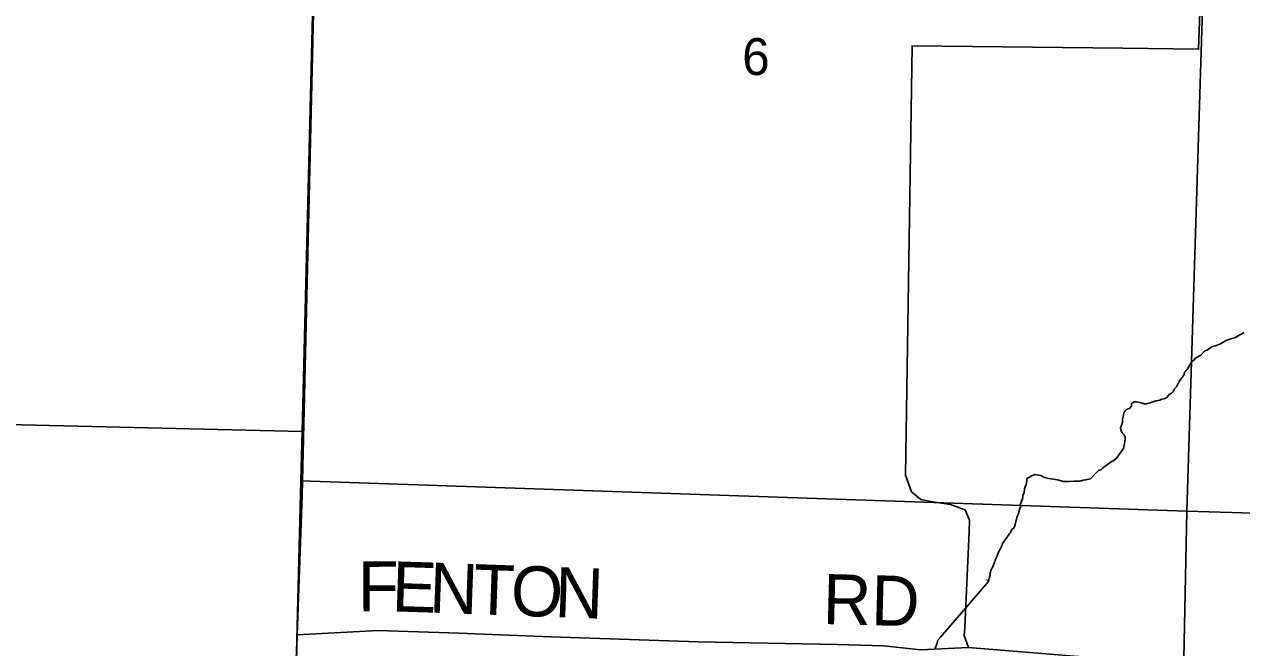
# Model space of a CAD drawing. Extents: x 1310247 to 1552180, y 377264 to 706493.
# Drawn here: x 1344078 to 1351371, y 507902 to 511635 of the extents above; entities that cross this region are included whole.
import ezdxf

# ---------------------------------------------------------------- set-up
doc = ezdxf.new("R2010")
doc.units = 0
for name, color, linetype in [('GM_X_Minor_River', 7, 'Continuous'), ('GM_X_Section', 7, 'Continuous'), ('GM_X_Section_Text', 7, 'Continuous'), ('GM_X_Township', 7, 'Continuous'), ('GM_X_Township_Road', 7, 'Continuous'), ('GM_X_Township_Road_Text', 7, 'Continuous'), ('GM_X_Township_ROW', 7, 'Continuous')]:
    doc.layers.add(name, color=color, linetype=linetype)

msp = doc.modelspace()

# ---------------------------------------------------------------- linework, layer by layer
at = {"layer": 'GM_X_Minor_River'}
for points in [[(1351386.1, 509789.5), (1351359.7, 509776.1), (1351331.1, 509756.8), (1351313, 509753.2), (1351288.7, 509745.8), (1351274.5, 509740.1), (1351243.9, 509720.8), (1351223.7, 509713.3), (1351193.3, 509704), (1351170.9, 509688.5)], [(1351170.9, 509688.5), (1351148.5, 509677), (1351125.9, 509653.5), (1351097.4, 509638.2), (1351085.1, 509624.4), (1351070.7, 509612.8), (1351062.3, 509596.9), (1351045.6, 509567.2), (1351029.2, 509551.6), (1351026.8, 509537.6), (1351018.5, 509525.8), (1351006.1, 509510), (1350997.7, 509496.2), (1350980.9, 509464.5), (1350966.6, 509450.8), (1350962.3, 509438.9), (1350949.9, 509425.2), (1350937.7, 509417.5), (1350925.3, 509401.7), (1350913, 509394), (1350892.9, 509390.5), (1350880.7, 509384.8), (1350868.6, 509381.1), (1350856.5, 509379.3), (1350838.3, 509373.8), (1350822.1, 509368.2), (1350805.9, 509364.5), (1350793.8, 509360.8), (1350781.8, 509363.1), (1350769.8, 509367.4), (1350753.9, 509371.8), (1350739.9, 509374.2), (1350725.8, 509374.5), (1350711.5, 509362.9), (1350711.2, 509348.8), (1350698.8, 509335.1), (1350682.6, 509329.5), (1350672.3, 509317.7), (1350666, 509305.8), (1350661.5, 509285.9), (1350657.1, 509267.9), (1350656.7, 509251.9), (1350652.4, 509238), (1350645.9, 509218.1), (1350647.6, 509206), (1350653.3, 509189.8), (1350667, 509177.4), (1350672.7, 509163.2), (1350672.4, 509151.2), (1350669.8, 509125.2), (1350665.4, 509107.3), (1350663.1, 509095.3), (1350650.7, 509079.5), (1350621.6, 509036.1), (1350605.2, 509022.5), (1350588.9, 509014.9), (1350566.5, 508999.4), (1350539.9, 508978), (1350527.6, 508966.2), (1350513.4, 508962.6), (1350488.8, 508939.1), (1350466.1, 508913.6), (1350435.8, 508906.3), (1350421.7, 508904.7), (1350403.5, 508899.1), (1350379.4, 508899.7), (1350365.3, 508898), (1350339.2, 508896.7), (1350301, 508897.6), (1350289.1, 508899.9), (1350267.1, 508906.5), (1350243.1, 508911.1), (1350215.1, 508915.8), (1350197.1, 508918.2), (1350185.1, 508922.5), (1350167.3, 508933), (1350153.3, 508935.4), (1350133.3, 508937.9), (1350113, 508930.3), (1350100.8, 508922.6), (1350086.6, 508917), (1350082, 508891), (1350079.7, 508879), (1350073.4, 508865.1), (1350071.1, 508853.1), (1350068.6, 508831.1), (1350060.1, 508813.3), (1350059.8, 508799.3), (1350051.3, 508779.4), (1350046.8, 508761.5), (1350046.5, 508745.5), (1350040.1, 508729.6), (1350031.4, 508699.7), (1350025, 508683.8), (1350022.7, 508671.8), (1350018.3, 508657.9), (1350013.9, 508640), (1350007.5, 508622), (1349993, 508606.4), (1349988.7, 508594.4), (1349978.4, 508580.6)], [(1349978.4, 508580.6), (1349953.5, 508547.2), (1349939, 508525.5), (1349934.6, 508511.5), (1349922, 508487.8), (1349913.7, 508473.9), (1349907.1, 508452), (1349894.4, 508424.3), (1349879.5, 508386.5), (1349871.1, 508370.7), (1349864.6, 508348.8), (1349864.3, 508336.8), (1349860, 508324.8), (1349855.3, 508296.9), (1349841.6, 508309.2)], [(1349855.3, 508296.9), (1349567.3, 507963.5), (1349550.7, 507945.9), (1349546.2, 507930), (1349541.7, 507912.1), (1349535.3, 507898.3)]]:
    msp.add_lwpolyline(points, dxfattribs=at)
at = {"layer": 'GM_X_Section'}
for points in [[(1340758.5, 514398.2), (1345868.1, 514272.4), (1345743.2, 509196.7), (1340611.4, 509318.9)], [(1345868.1, 514272.4), (1351212.3, 514163), (1351042.4, 508718.3), (1345734.1, 508900.8), (1345743.2, 509196.7)], [(1351212.3, 514163), (1351534.1, 514153.2), (1355308.3, 514059.8), (1355190, 508595.8), (1351042.4, 508718.3)], [(1345743.2, 509196.7), (1345734.1, 508900.8), (1345608.2, 503901.4), (1340450.8, 504038.6), (1340611.4, 509318.9)], [(1351042.4, 508718.3), (1350935.3, 503418), (1345600.4, 503579.5), (1345608.2, 503901.4), (1345734.1, 508900.8)], [(1355190, 508595.8), (1355120.9, 503300.4), (1350935.3, 503418), (1351042.4, 508718.3)]]:
    msp.add_lwpolyline(points, close=True, dxfattribs=at)
at = {"layer": 'GM_X_Township'}
for points in [[(1343656.3, 514327.6), (1344099.2, 514316.6), (1344472.9, 514307.3), (1344842, 514298), (1345252.9, 514287.8), (1345573, 514279.8), (1345735.9, 514275.7), (1345876.9, 514276), (1345852.2, 513458), (1345822.7, 512214.7), (1345750, 509156.2), (1345741.9, 508812.6), (1345712.4, 507978.5), (1345674.3, 506485.7)], [(1345674.3, 506485.7), (1345712.4, 507978.5), (1345741.9, 508812.6), (1345750, 509156.2), (1345822.7, 512214.7)]]:
    msp.add_lwpolyline(points, dxfattribs=at)
at = {"layer": 'GM_X_Township_Road'}
for points in [[(1345712.4, 507978.5), (1345741.9, 508812.6), (1345750.1, 509156.2), (1345822.7, 512214.7), (1345852.2, 513458), (1345876.9, 514276)], [(1345591.9, 503070.2), (1345613.2, 503974.3), (1345632.2, 504589.3), (1345643.1, 505191.7), (1345654.2, 505589.5), (1345674.3, 506485.7), (1345681.8, 507239.2), (1345712.4, 507978.5)], [(1345712.4, 507978.5), (1346198.6, 508004.9), (1346681.5, 507988.3), (1347232.4, 507966.7), (1348115.2, 507936.8), (1348948.3, 507920.2), (1349227.1, 507911.9), (1349447.8, 507888.7), (1349734.9, 507902), (1351003.8, 507798.4), (1352263.2, 507755.9)], [(1349734.9, 507902), (1349709.5, 507974.2), (1349711.8, 508022.5)]]:
    msp.add_lwpolyline(points, dxfattribs=at)
at = {"layer": 'GM_X_Township_ROW'}
msp.add_lwpolyline([(1349711.8, 508022.5), (1349739.6, 508597.1), (1349741, 508665.4), (1349714.3, 508728.1), (1349626.6, 508760), (1349520.5, 508774.3), (1349448.5, 508789.8), (1349393.2, 508835.1), (1349356.5, 508935.8), (1349396.7, 511506.9), (1350659.7, 511493.1), (1351113.5, 511485.8), (1351205.5, 514027.2)], dxfattribs=at)

# ---------------------------------------------------------------- texts
at = {"layer": 'GM_X_Section_Text'}
msp.add_text('6', height=221, rotation=0.00001, dxfattribs=at).set_placement((1348379.1, 511331.6))
at = {"layer": 'GM_X_Township_Road_Text'}
for s, rotation, p in [('F', 0.24708, (1346077.2, 508118.4)), ('E', 358.16331, (1346276.7, 508119.3)), ('N', 357.93594, (1346500.7, 508112.1)), ('T', 357.9339, (1346764.5, 508102.6)), ('O', 357.93392, (1346988.8, 508094.5)), ('N', 357.93411, (1347252.6, 508085)), ('RD', 358.52348, (1348859, 508043.5))]:
    msp.add_text(s, height=300, rotation=rotation, dxfattribs=at).set_placement(p)

doc.saveas('drawing.dxf')
